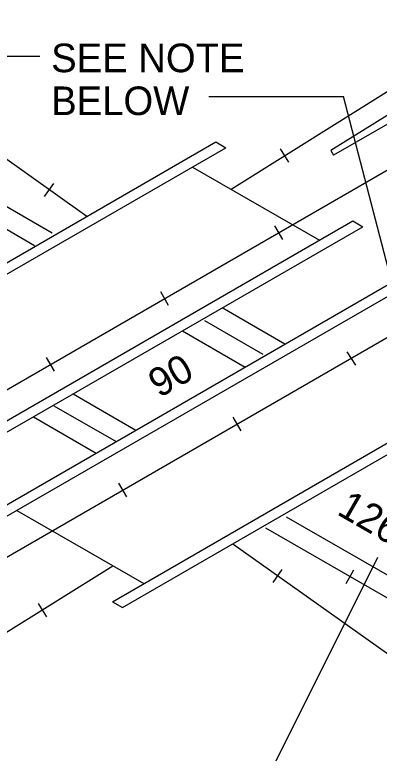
# Model space of a CAD drawing. Extents: x 36 to 2622, y -5330 to 219.
# Drawn here: x 388.5 to 426.7, y -5008.9 to -4931.5 of the extents above; entities that cross this region are included whole.
import ezdxf

# ---------------------------------------------------------------- set-up
doc = ezdxf.new("R2010")
doc.units = 0
doc.layers.add('2', color=7, linetype='Continuous')

msp = doc.modelspace()

# ---------------------------------------------------------------- linework, layer by layer
at = {"layer": '2'}
for p, q in [((146.811, -4812.583), (392.405, -4954.376)), ((145.769, -4814.387), (390.556, -4955.716)), ((557.613, -4867.904), (421.884, -4946.265)), ((272.595, -5037.243), (559.687, -4871.492)), ((280.188, -5050.394), (555.318, -4891.55)), ((451.878, -4924.382), (411.15, -4949.833)), ((396.031, -4952.683), (358.315, -4925.89)), ((452.981, -4926.146), (421.576, -4945.772)), ((386.116, -4935.867), (391.119, -4935.867)), ((408.826, -4940.091), (422.913, -4940.091)), ((431.374, -4972.748), (422.913, -4940.091)), ((361.51, -4972.613), (409.56, -4944.872)), ((409.56, -4944.872), (410.601, -4945.473)), ((362.55, -4973.215), (410.596, -4945.471)), ((416.277, -4945.593), (417.155, -4947.002)), ((421.576, -4945.772), (421.884, -4946.265)), ((407.097, -4947.493), (420.388, -4955.167)), ((391.608, -4950.572), (392.569, -4949.219)), ((375.84, -4980.886), (423.889, -4953.145)), ((376.878, -4981.488), (424.929, -4953.746)), ((416.556, -4955.086), (415.726, -4953.65)), ((423.889, -4953.145), (424.929, -4953.746)), ((384.384, -4984.758), (432.434, -4957.016)), ((385.424, -4985.359), (433.47, -4957.615)), ((404.595, -4961.992), (403.765, -4960.556)), ((416.787, -4966.05), (410.201, -4962.248)), ((408.362, -4963.589), (414.453, -4967.107)), ((398.714, -4993.031), (446.765, -4965.289)), ((406.036, -4964.655), (412.62, -4968.455)), ((399.754, -4993.632), (447.801, -4965.888)), ((424.192, -4968.255), (423.315, -4966.849)), ((392.632, -4968.898), (391.802, -4967.463)), ((394.593, -4971.259), (401.177, -4975.062)), ((392.59, -4972.507), (399.097, -4976.264)), ((390.427, -4973.666), (397.011, -4977.467)), ((412.188, -4975.145), (411.358, -4973.71)), ((400.224, -4982.051), (399.397, -4980.616)), ((388.7, -4983.466), (401.99, -4991.14)), ((693.9, -5144.068), (416.962, -4984.173)), ((692.86, -5145.872), (414.78, -4985.319)), ((449.796, -5014.336), (411.322, -4987.004)), ((412.57, -5016.246), (426.518, -4988.379)), ((356.232, -5015.844), (398.754, -4989.272)), ((415.541, -4991.007), (416.502, -4989.654)), ((423.188, -4991.131), (424.014, -4989.698)), ((398.714, -4993.031), (399.754, -4993.632)), ((391.833, -4994.632), (390.955, -4993.224))]:
    msp.add_line(p, q, dxfattribs=at)

# ---------------------------------------------------------------- texts
for s, p in [('SEE NOTE', (392.294, -4937.56)), ('BELOW', (392.294, -4942.053))]:
    msp.add_text(s, height=2.9955, dxfattribs=at).set_placement(p)
for s, rotation, p in [('90', 30, (403.613, -4971.739)), ('1260', 329.99955, (422.106, -4983.825))]:
    msp.add_text(s, height=2.9955, rotation=rotation, dxfattribs=at).set_placement(p)

doc.saveas('drawing.dxf')
